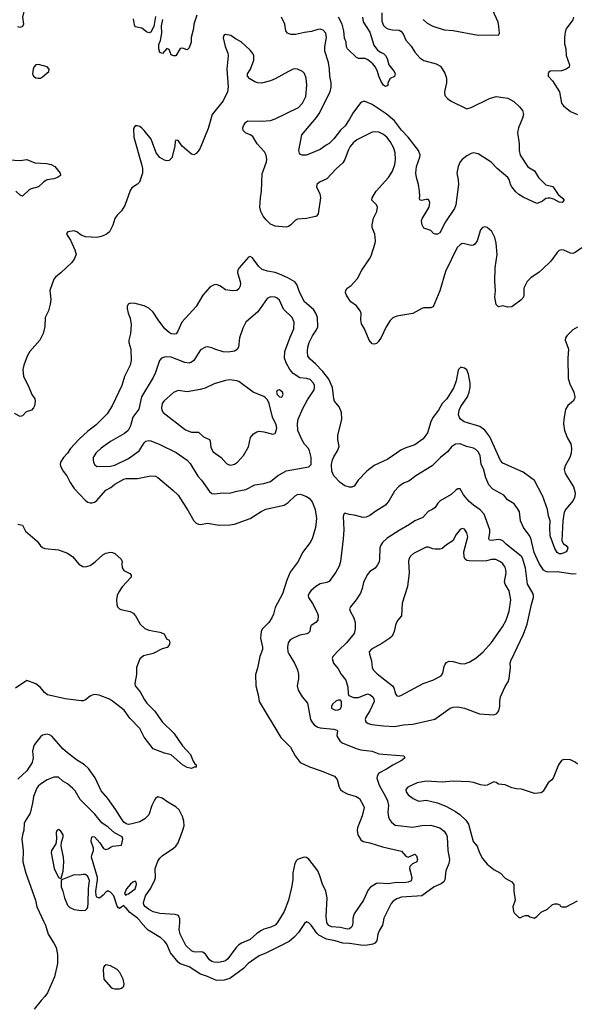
# Model space of a CAD drawing. Header units: inches. Extents: x 1678809 to 1859548, y 384609 to 522868.
# Tile 303 of 386: x 1785366 to 1790292, y 439268 to 447989. Entities that reach past the tile are written whole.
import ezdxf

# ---------------------------------------------------------------- set-up
doc = ezdxf.new("R2010")
doc.units = ezdxf.units.IN
doc.header["$MEASUREMENT"] = 0
for name, color, linetype in [('B7483', 7, 'Continuous'), ('B7484', 7, 'Continuous'), ('B7494', 7, 'Continuous')]:
    doc.layers.add(name, color=color, linetype=linetype)

msp = doc.modelspace()

# ---------------------------------------------------------------- linework, layer by layer
at = {"layer": 'B7483', "color": 5}
for points, elevation in [([(1785580.5, 440000), (1785594.9, 439970), (1785619.1, 439890), (1785670, 439810.6), (1785689, 439770), (1785702.8, 439710), (1785702.6, 439630), (1785676, 439510), (1785612, 439370), (1785590, 439336.2), (1785557.2, 439302.8), (1785495.3, 439224.7)], 340), ([(1788587.5, 440000), (1788581.3, 439970), (1788555.6, 439924.4), (1788542.3, 439890), (1788531.5, 439830), (1788513.7, 439810), (1788498.1, 439801.9), (1788450, 439790.7), (1788410, 439788.7), (1788290, 439807.1), (1788230, 439808.2), (1788162, 439830), (1788084.9, 439844.9), (1788019.1, 439879.1), (1787999.5, 439899.5), (1787950, 439969.6), (1787930, 439989.3), (1787910, 439999.3), (1787890, 439982.7), (1787836.8, 439903.2), (1787798.6, 439861.4), (1787754.5, 439825.5), (1787555.3, 439724.7), (1787490, 439696.2), (1787450, 439671.7), (1787391.3, 439628.7), (1787350, 439586), (1787230, 439497.5), (1787177.7, 439482.3), (1787110, 439478), (1787030, 439515.6), (1786970, 439536.1), (1786870, 439599.4), (1786790, 439626.3), (1786770, 439640.3), (1786704.4, 439724.4), (1786670, 439801), (1786650, 439828.7), (1786616.1, 439856.1), (1786505.1, 439925.1), (1786484.3, 439944.3), (1786438.7, 440000)], 340), ([(1787654.8, 440000), (1787649.1, 439990.9), (1787630.5, 439970), (1787594, 439950), (1787530, 439932.2), (1787510, 439922.2), (1787470, 439896.4), (1787410, 439842.4), (1787331.7, 439808.3), (1787310, 439794.5), (1787284.4, 439770), (1787210, 439671.1), (1787190, 439654.3), (1787170, 439646.4), (1787130, 439637.2), (1787090, 439641.5), (1787070, 439648.6), (1787050, 439662.6), (1787012.4, 439712.4), (1786990, 439729.7), (1786970, 439733.3), (1786930, 439728.9), (1786910, 439731.9), (1786890, 439741.2), (1786839.3, 439790), (1786789.8, 439890), (1786780.4, 439930), (1786787.2, 439990), (1786787, 440000)], 320), ([(1788318.2, 440000), (1788315.8, 439970), (1788308.7, 439950), (1788290, 439936), (1788270, 439934.8), (1788210, 439949.1), (1788130, 439955.4), (1788107, 439967), (1788090, 439989.7), (1788088.9, 440000)], 320)]:
    msp.add_lwpolyline(points, dxfattribs=dict(at, elevation=elevation))
at = {"layer": 'B7483', "color": 5, "elevation": 360}
msp.add_lwpolyline([(1786130, 439619), (1786124, 439616), (1786110, 439598), (1786104.9, 439570), (1786110.8, 439490), (1786170, 439421.6), (1786187.3, 439410), (1786210, 439403.7), (1786250, 439404.9), (1786269.6, 439410.4), (1786280.7, 439419.3), (1786289.3, 439430), (1786291.8, 439450), (1786284.5, 439490), (1786255.1, 439550), (1786230, 439575.1), (1786170, 439609)], close=True, dxfattribs=at)
at = {"layer": 'B7484', "color": 5}
for points, elevation in [([(1785326.7, 448166.7), (1785390, 448147.7), (1785407.7, 448130), (1785415.5, 448110), (1785392, 448010), (1785399.5, 447950), (1785392.7, 447927.3), (1785370, 447919.6), (1785350, 447925.6)], 260), ([(1786570, 448018), (1786556.3, 447930), (1786530, 447879), (1786510, 447873.2), (1786490, 447882.7), (1786450, 447913.6), (1786390, 447925.2), (1786382.9, 447942.9), (1786376.2, 447996.2)], 260), ([(1786938, 448030), (1786910.3, 447950), (1786906.4, 447910), (1786887.5, 447832.5), (1786885.3, 447790), (1786870, 447739), (1786850, 447721.2), (1786810, 447736), (1786790, 447733.2), (1786750, 447668.7), (1786730, 447668.7), (1786710, 447678), (1786690, 447726), (1786670, 447734), (1786632, 447690), (1786610, 447698), (1786600.9, 447730), (1786601.2, 447770), (1786613.8, 447806.2), (1786625.1, 447870), (1786624.8, 447935.2), (1786634.7, 447990)], 260), ([(1790000, 446382.5), (1789990, 446375.1), (1789950, 446361.2), (1789830, 446417.2), (1789790, 446442.2), (1789764.5, 446464.5), (1789728.4, 446510), (1789718, 446530), (1789707.9, 446568), (1789692.1, 446592.1), (1789599.5, 446670), (1789546.9, 446726.9), (1789430, 446801.7), (1789390, 446808.6), (1789370, 446804.2), (1789330, 446782.7), (1789287.4, 446750), (1789270.1, 446729.9), (1789252.3, 446690), (1789242.8, 446630), (1789254.3, 446570), (1789255.6, 446530), (1789233.4, 446350), (1789222, 446318), (1789142.4, 446197.6), (1789090, 446100.9), (1789069.3, 446089.3), (1789049, 446089), (1789034.6, 446094.6), (1789010, 446122), (1788950, 446142), (1788932.7, 446172.7), (1788930, 446186), (1788929.6, 446210), (1788936.2, 446230), (1788995.1, 446330), (1789002.7, 446370), (1788990, 446395.3), (1788970, 446397.2), (1788929, 446389), (1788914.6, 446394.6), (1788910, 446406), (1788914.5, 446425.5), (1788911.3, 446470), (1788902.6, 446530), (1788883.1, 446590), (1788877.7, 446630), (1788882.7, 446690), (1788913.5, 446770), (1788915.6, 446790), (1788902.8, 446830), (1788810, 446947.6), (1788751.6, 447010), (1788690, 447093.8), (1788614.3, 447154.3), (1788490, 447237.6), (1788430, 447264.2), (1788410, 447265.1), (1788390, 447254.5), (1788378.2, 447241.8), (1788318.9, 447161.1), (1788290, 447106.6), (1788251.7, 447050), (1788209.5, 447010.5), (1788150, 446932.8), (1788110, 446893), (1788081.8, 446878.2), (1788030, 446840.5), (1787930, 446796.9), (1787909.5, 446789.5), (1787870, 446789.2), (1787856, 446796), (1787846.3, 446806.3), (1787840.9, 446830), (1787867.3, 446970), (1787997.7, 447122.3), (1788021.9, 447158.1), (1788119, 447350), (1788128.5, 447390), (1788128.5, 447428.5), (1788114.5, 447490), (1788112.9, 447550), (1788104.1, 447610), (1788070.9, 447710.9), (1788069.9, 447750.1), (1788085.8, 447830), (1788079.7, 447870), (1788056.1, 447896.1), (1788030, 447904), (1788010, 447903.1), (1787954.5, 447885.5), (1787890, 447876), (1787810, 447856.8), (1787770, 447856.9), (1787741.2, 447870), (1787726.6, 447890), (1787716, 447950), (1787687.3, 448010)], 260), ([(1788404.1, 448010), (1788412.6, 447970), (1788470, 447877.1), (1788504.7, 447764.7), (1788539, 447719), (1788570, 447698), (1788590.8, 447690), (1788610, 447670.8), (1788624.1, 447644.1), (1788638, 447590), (1788684.9, 447530), (1788695.3, 447510), (1788690, 447486.6), (1788650, 447469), (1788631.1, 447431.1), (1788630, 447406), (1788610, 447398), (1788590, 447408.7), (1788570, 447442), (1788549.6, 447489.7), (1788539.6, 447530), (1788519.7, 447570), (1788497.3, 447597.3), (1788453.5, 447633.5), (1788430, 447645.5), (1788370, 447645.6), (1788353.1, 447653.1), (1788272.7, 447730), (1788262.7, 447750), (1788259.3, 447790), (1788246.2, 447826.2), (1788239.8, 447890), (1788226.4, 447950), (1788191.5, 448011.5)], 240), ([(1788575.3, 448050), (1788576.7, 447976.7), (1788590, 447937.3), (1788610, 447919.3), (1788630, 447908.9), (1788670, 447900.2), (1788730, 447894.9), (1788746.5, 447886.5), (1788764.6, 447864.6), (1788790, 447808.5), (1788836, 447756), (1788870, 447702.4), (1788912.3, 447652.3), (1788950, 447628.7), (1789058, 447598), (1789096.5, 447576.5), (1789135.8, 447515.8), (1789148.5, 447470), (1789148.4, 447430), (1789133, 447350), (1789136.3, 447316.3), (1789159.1, 447290), (1789190, 447266.7), (1789330, 447200.5), (1789370, 447210.5), (1789530, 447291.8), (1789590, 447308.4), (1789694.9, 447294.9), (1789745.3, 447265.3), (1789798, 447218), (1789824.2, 447184.2), (1789831.8, 447150), (1789823.2, 447116.8), (1789788.8, 447031.2), (1789780.3, 446990), (1789794.9, 446890), (1789794.4, 446830), (1789803.2, 446790), (1789870, 446686), (1789930.2, 446650.2), (1789966, 446590), (1790000, 446556.4)], 260), ([(1788944.2, 447990), (1788978, 447958), (1789030, 447932.9), (1789130, 447898.7), (1789210, 447893.1), (1789430, 447853.4), (1789555.5, 447855.5), (1789610, 447852), (1789619, 447870), (1789615.1, 447930), (1789606.8, 447966.8), (1789560.7, 448070)], 280), ([(1790000, 445779.4), (1789970, 445751.5), (1789898.7, 445701.3), (1789865.5, 445670), (1789834.9, 445610), (1789836.5, 445550), (1789831.8, 445530), (1789810, 445504.5), (1789730, 445445.6), (1789690, 445443.6), (1789650, 445456), (1789610, 445447), (1789590, 445465.2), (1789579.3, 445530), (1789585.1, 445590), (1789579.3, 445670), (1789582.4, 445790), (1789598.9, 445910), (1789589.6, 446010), (1789578.4, 446058.4), (1789552, 446112), (1789510, 446149), (1789490, 446155.3), (1789470, 446149), (1789450, 446128.7), (1789420.9, 446030), (1789400.3, 445999.8), (1789390, 445993), (1789370, 445989.8), (1789310, 446005.1), (1789290, 446006), (1789270, 445995.1), (1789243.1, 445970), (1789139.9, 445760.1), (1789091.2, 445588.8), (1789033.1, 445446.9), (1789010, 445436.9), (1788950, 445436), (1788930, 445429.8), (1788850, 445385.7), (1788710, 445362), (1788673, 445347), (1788650, 445324.7), (1788613.6, 445270), (1788570, 445175.1), (1788545.1, 445134.9), (1788530, 445120.9), (1788510, 445116), (1788490, 445117.2), (1788464.5, 445150), (1788423.7, 445250), (1788396.6, 445296.6), (1788391.1, 445330), (1788392.1, 445390), (1788384.2, 445410), (1788353.5, 445453.5), (1788302.9, 445490), (1788286, 445510), (1788262, 445550), (1788255.1, 445570), (1788257, 445590), (1788269.5, 445610), (1788303.9, 445636.1), (1788362.2, 445697.8), (1788399.7, 445770), (1788467.7, 445870), (1788481.4, 445898.6), (1788516.8, 446010), (1788519.1, 446030), (1788513.3, 446090), (1788489.7, 446149.7), (1788491.6, 446171.6), (1788504, 446230), (1788531.8, 446290), (1788538, 446330), (1788529.3, 446350), (1788489.4, 446390), (1788489.5, 446410), (1788527.6, 446470), (1788636.4, 446590), (1788670, 446646), (1788692.4, 446707.6), (1788697.7, 446750), (1788695.9, 446810), (1788683.1, 446850), (1788650.4, 446910.4), (1788619.7, 446950), (1788590, 446973.3), (1788550, 446992), (1788523.4, 446996.6), (1788490, 446993.5), (1788355.9, 446924.1), (1788322.6, 446897.4), (1788295.3, 446864.7), (1788278, 446830), (1788250, 446752), (1788230, 446721.1), (1788171.8, 446668.2), (1788090, 446579.7), (1788024.7, 446550), (1788001, 446530), (1787998.8, 446510), (1788027.1, 446447.1), (1788032.9, 446410), (1788011.8, 446270), (1787997.3, 446250), (1787990, 446245.1), (1787910, 446229.5), (1787830, 446223.7), (1787810, 446212.3), (1787768.9, 446171.1), (1787750, 446158.4), (1787730, 446152), (1787630, 446160.7), (1787590, 446178.4), (1787550, 446216.4), (1787523.2, 446250), (1787503.2, 446290), (1787495.2, 446330), (1787499.9, 446410), (1787509.2, 446470.8), (1787516, 446624), (1787553.6, 446730), (1787556.5, 446750), (1787551.5, 446790), (1787537.6, 446817.6), (1787471.7, 446890), (1787433.1, 446953.1), (1787410.6, 446970.6), (1787368, 446988), (1787347.8, 447007.8), (1787345.1, 447030), (1787349.7, 447050), (1787370, 447080.7), (1787390, 447092.2), (1787508.8, 447088.8), (1787590, 447096.5), (1787630, 447110.3), (1787836.9, 447210), (1787874, 447250), (1787903.5, 447310), (1787912.4, 447410), (1787906.3, 447470), (1787891.1, 447511.1), (1787873.2, 447530), (1787830, 447549.4), (1787810, 447553.3), (1787790, 447549.6), (1787750, 447531.3), (1787630, 447465.4), (1787590, 447448.4), (1787510, 447428), (1787478, 447430), (1787450, 447439.5), (1787406.5, 447466.5), (1787387, 447490), (1787386.6, 447510), (1787411.5, 447550), (1787442, 447630), (1787441.3, 447670), (1787433.3, 447690), (1787410, 447719.6), (1787330, 447791.8), (1787280.1, 447820.1), (1787239, 447850), (1787190, 447859.3), (1787176, 447850), (1787170.6, 447829.4), (1787188.1, 447751.9), (1787211.7, 447691.7), (1787215.3, 447670), (1787203.1, 447550), (1787214.6, 447394.6), (1787208.9, 447350), (1787168.9, 447270), (1787071.2, 447148.8), (1787036, 447024), (1786966.4, 446850), (1786951.6, 446828.5), (1786930, 446804.5), (1786910, 446792), (1786890, 446797), (1786806, 446870), (1786770, 446919), (1786750, 446922), (1786744, 446910), (1786740.5, 446870), (1786714, 446766), (1786690, 446741.2), (1786670, 446739.3), (1786650, 446744.5), (1786610, 446769.6), (1786576.3, 446810), (1786531.2, 446930), (1786470, 447006.6), (1786450, 447029.4), (1786430, 447042), (1786410, 447049.3), (1786390, 447049), (1786374, 447026), (1786379.5, 446950), (1786447.4, 446710), (1786455.3, 446670), (1786455.8, 446630), (1786428.4, 446550), (1786410, 446531.6), (1786361.4, 446498.6), (1786344.7, 446475.3), (1786297.5, 446342.5), (1786270, 446297.2), (1786230, 446259), (1786210.5, 446229.5), (1786193.4, 446170), (1786162, 446110), (1786133.1, 446086.9), (1786090, 446067.6), (1786050, 446058.7), (1785950, 446065.2), (1785910, 446079.3), (1785872.7, 446110), (1785850, 446117.6), (1785792, 446110), (1785782.8, 446097.2), (1785781, 446090), (1785815.5, 446035.5), (1785854.8, 445950), (1785866, 445910), (1785850, 445868.7), (1785830, 445839), (1785734, 445750), (1785684, 445710), (1785670.3, 445689.7), (1785633.1, 445590), (1785641.1, 445510), (1785637.6, 445470), (1785621.3, 445410), (1785593, 445350), (1785590.4, 445270.4), (1785575.3, 445210), (1785544.4, 445150), (1785454.9, 445050), (1785431.7, 445008.3), (1785403, 444930), (1785395.5, 444890), (1785399.1, 444830), (1785442, 444750), (1785474, 444670), (1785500.7, 444630), (1785503, 444610), (1785497.6, 444570), (1785488, 444550), (1785470, 444532), (1785424.7, 444515.3), (1785390, 444480.9), (1785370, 444473.2), (1785320.1, 444500.1)], 280), ([(1785270, 446748.7), (1785370, 446740.7), (1785430, 446752), (1785502, 446722), (1785603.9, 446716.1), (1785645.5, 446705.5), (1785678.8, 446690), (1785724, 446630), (1785726.8, 446610), (1785701, 446590), (1785670, 446578.7), (1785610.5, 446569.5), (1785596.7, 446563.3), (1785576, 446550), (1785532.2, 446507.8), (1785468.8, 446491.2), (1785450, 446482), (1785390, 446426.6), (1785370, 446434.5), (1785330.9, 446470.9)], 260), ([(1790000, 443773.7), (1789998.3, 443778.3), (1789928.9, 443908.9), (1789830, 443980.9), (1789650, 444060.4), (1789630, 444085.6), (1789534.9, 444294.9), (1789490, 444354.8), (1789446.8, 444386.8), (1789306.2, 444426.1), (1789273, 444450), (1789264.5, 444464.5), (1789256, 444490), (1789261.7, 444530), (1789278, 444562), (1789336, 444650), (1789352.2, 444690), (1789358.5, 444730), (1789359.7, 444770), (1789344.2, 444850), (1789330, 444889.2), (1789310, 444902.9), (1789290, 444909.5), (1789273, 444907), (1789256.3, 444890), (1789249, 444871), (1789235.3, 444790), (1789214.4, 444730), (1789152.7, 444630), (1789111.9, 444588.1), (1789079.3, 444530), (1789030, 444466.6), (1789012.3, 444427.7), (1788982, 444330), (1788942.6, 444277.4), (1788870, 444223.5), (1788790, 444197.6), (1788744.1, 444175.9), (1788630, 444095.1), (1788510, 444040.5), (1788442.4, 443990), (1788368.2, 443910), (1788330, 443857), (1788310, 443847.8), (1788290, 443849.7), (1788250, 443860.9), (1788208.2, 443890), (1788150.8, 443950), (1788134, 443990), (1788129.8, 444049.8), (1788139.3, 444090), (1788150, 444116.4), (1788184.7, 444170), (1788198, 444210), (1788185.6, 444270), (1788185.7, 444305.7), (1788222.9, 444450), (1788218.1, 444510), (1788199.8, 444559.8), (1788158.3, 444610), (1788149.8, 444629.8), (1788140.7, 444730), (1788106.5, 444806.5), (1788054.4, 444874.4), (1787990, 444942), (1787941, 444981), (1787920.3, 445010), (1787916.2, 445050), (1787921.2, 445090), (1787932.7, 445130), (1787962.5, 445190), (1787998.3, 445241.7), (1788009, 445270), (1788006.6, 445350), (1787991.6, 445390), (1787970, 445421), (1787891.2, 445491.2), (1787850.6, 445570.6), (1787824.1, 445644.1), (1787806.6, 445666.6), (1787744, 445704), (1787670, 445736), (1787630, 445750.6), (1787562.6, 445762.6), (1787516.6, 445776.6), (1787484.7, 445804.7), (1787430, 445880.5), (1787410, 445891.2), (1787393.4, 445886.6), (1787312.4, 445790), (1787300.4, 445770), (1787297.6, 445750), (1787322.8, 445657.2), (1787319.5, 445630), (1787310, 445606), (1787290, 445589.5), (1787253.4, 445586.6), (1787190, 445597.4), (1787146, 445630), (1787110, 445642.9), (1787090, 445640.9), (1787055.9, 445624.1), (1786990, 445549.3), (1786930.2, 445449.8), (1786803.7, 445310), (1786768.8, 445230), (1786752, 445208), (1786736.5, 445203.5), (1786710, 445207.8), (1786690, 445218.8), (1786653.1, 445250), (1786593.2, 445330), (1786550, 445398.7), (1786510, 445435), (1786470, 445453.8), (1786390, 445476), (1786350, 445479.6), (1786327.7, 445470), (1786318, 445450), (1786318.4, 445430), (1786328.5, 445390), (1786346.4, 445346.4), (1786355.6, 445290), (1786349, 445211), (1786334.4, 445150), (1786334.4, 445130), (1786350.3, 445070.3), (1786354.7, 444970), (1786346.3, 444930), (1786294, 444830), (1786273, 444750), (1786185.2, 444570), (1786141.8, 444498.1), (1786041.8, 444398.2), (1785970, 444344), (1785890, 444269.7), (1785815.3, 444190), (1785790, 444149.6), (1785755.3, 444110), (1785728.9, 444070), (1785724.6, 444050), (1785730.3, 444030), (1785753.1, 443990), (1785785.7, 443950), (1785813.7, 443890), (1785850, 443836.4), (1785950.4, 443730), (1785970, 443715.3), (1785990, 443708.9), (1786010, 443708.8), (1786030, 443715.3), (1786050, 443731.8), (1786130, 443821.5), (1786173.5, 443846.5), (1786210, 443874.6), (1786290, 443920.3), (1786310, 443926.5), (1786410, 443924.9), (1786530, 443949), (1786570, 443945.7), (1786590, 443934), (1786723.1, 443823.1), (1786770, 443777.6), (1786860, 443640), (1786910, 443550.5), (1786930, 443530.4), (1786950, 443519.5), (1786970, 443518.7), (1787030, 443528.9), (1787133.3, 443513.3), (1787230, 443514), (1787270, 443519.6), (1787410, 443570.3), (1787506.8, 443633.2), (1787547.3, 443652.7), (1787710, 443690.2), (1787746.8, 443713.2), (1787807.4, 443772.6), (1787830, 443783.1), (1787850, 443785.3), (1787870, 443781.3), (1787910, 443764.4), (1787932.4, 443750), (1787958, 443718), (1787986.7, 443650), (1787996.1, 443570), (1787987.3, 443490), (1787958.7, 443390), (1787941.1, 443358.9), (1787874.4, 443270), (1787835.8, 443190), (1787764.7, 443095.3), (1787734.2, 443025.8), (1787696.7, 442903.3), (1787630, 442784), (1787615.6, 442724.4), (1787602, 442690), (1787575.5, 442650), (1787515.8, 442590), (1787507.4, 442570), (1787501.7, 442510), (1787519.6, 442430), (1787517.4, 442410), (1787496, 442350), (1787475.3, 442244.8), (1787457.1, 442190), (1787458.4, 442090), (1787479.5, 442010), (1787488.5, 441950), (1787680.4, 441630), (1787766.3, 441546.3), (1787808.7, 441468.7), (1787854, 441410), (1787934.8, 441370), (1788030, 441339.2), (1788158, 441290), (1788180.5, 441260.5), (1788199.6, 441190), (1788211.6, 441170), (1788230, 441151.6), (1788270, 441131.3), (1788350, 441109.1), (1788377.8, 441090), (1788412.5, 441032.5), (1788418.8, 441010), (1788401.3, 440938.7), (1788359.6, 440830), (1788356.9, 440810), (1788364.9, 440770), (1788390, 440724.4), (1788410, 440709), (1788470, 440699), (1788581.8, 440661.8), (1788750, 440623.9), (1788790, 440578.9), (1788810, 440570.2), (1788870, 440598.7), (1788883, 440583), (1788892.6, 440550), (1788887, 440530), (1788848.3, 440511.7), (1788823.9, 440490), (1788822.8, 440470), (1788842, 440390), (1788838.5, 440370), (1788830, 440359.7), (1788810, 440349.8), (1788770, 440343.7), (1788710, 440346.4), (1788630, 440334.7), (1788550, 440339.8), (1788530, 440337.2), (1788474.8, 440305.2), (1788456.7, 440283.3), (1788414, 440190), (1788332.3, 440070), (1788320.7, 440030), (1788318.2, 440000)], 320), ([(1790000, 443129.4), (1789972, 443172), (1789928.4, 443270), (1789897.7, 443397.7), (1789883.3, 443423.3), (1789832, 443490), (1789805.7, 443550), (1789795.8, 443630), (1789780.1, 443660.1), (1789750, 443702), (1789690, 443737), (1789658.3, 443778.3), (1789559.6, 443830), (1789526.6, 443870), (1789499.7, 443930), (1789478.8, 444010), (1789458.4, 444050), (1789448.2, 444128.2), (1789430, 444161.3), (1789410, 444182.3), (1789390, 444193.3), (1789326, 444210), (1789270, 444232.1), (1789230, 444229.7), (1789194.4, 444205.6), (1789158.7, 444161.3), (1789096.4, 444110), (1789021.8, 444038.2), (1788879.1, 443950), (1788816.9, 443903.1), (1788770, 443882.6), (1788726.2, 443853.8), (1788690, 443812), (1788642.4, 443730), (1788610.4, 443690), (1788523.7, 443636.3), (1788470, 443596.9), (1788438, 443582), (1788410, 443579.8), (1788330, 443599.8), (1788285.6, 443605.6), (1788250, 443617), (1788238.8, 443610), (1788232.4, 443587.6), (1788238.6, 443470), (1788233.1, 443390), (1788208.9, 443190), (1788198.3, 443150), (1788170, 443094.5), (1788110, 443013.6), (1788090, 443004), (1788030, 442991.2), (1787991.2, 442968.8), (1787947, 442930), (1787931.7, 442910), (1787924.9, 442890), (1787927.6, 442870), (1787966.5, 442810), (1788007.2, 442730), (1788012.4, 442710), (1788008.4, 442671.6), (1787990.7, 442650), (1787950, 442622.7), (1787943.7, 442610), (1787938.4, 442570), (1787924.9, 442555.1), (1787911.2, 442548.8), (1787850, 442537.8), (1787790, 442511.8), (1787764.7, 442495.3), (1787747.3, 442470), (1787740.2, 442430), (1787742.8, 442390), (1787750.9, 442370.9), (1787802.6, 442290), (1787828.9, 442230), (1787837, 442190), (1787838.4, 442150), (1787826.4, 442090), (1787836.4, 442050), (1787870.3, 441990.3), (1787916.5, 441936.5), (1787943.2, 441790), (1787961, 441761), (1787980.4, 441740.4), (1788010, 441722), (1788030, 441716.1), (1788150, 441704.9), (1788176.7, 441696.7), (1788184.9, 441690), (1788177.6, 441650), (1788180.3, 441640.3), (1788203.1, 441603.1), (1788225.5, 441585.5), (1788350, 441533.1), (1788390, 441523.1), (1788489.6, 441510.4), (1788550, 441485.7), (1788772, 441470), (1788781, 441450), (1788756, 441430), (1788673.7, 441386.3), (1788619.3, 441350), (1788550, 441314.7), (1788533.8, 441290), (1788533.2, 441270), (1788553, 441210), (1788610.2, 441110), (1788627.9, 441070), (1788634.4, 441030), (1788629.2, 440970), (1788634.3, 440930), (1788644.5, 440904.5), (1788661, 440881), (1788694.1, 440854.1), (1788850, 440838), (1788930, 440851.1), (1789010, 440854.2), (1789090, 440830.2), (1789130, 440800.3), (1789150.3, 440770), (1789156.1, 440750), (1789160.7, 440630), (1789175.6, 440550), (1789170, 440515.1), (1789143.5, 440450), (1789136, 440370), (1789127, 440353), (1789103.7, 440336.3), (1789041.6, 440310), (1788930, 440228.9), (1788750, 440216.2), (1788710, 440203.5), (1788678.5, 440181.5), (1788660.3, 440159.7), (1788593.7, 440030), (1788587.5, 440000)], 340), ([(1785350, 443521), (1785392.2, 443512.2), (1785419, 443459), (1785520.5, 443370), (1785550, 443327.7), (1785570, 443312.7), (1785590, 443304.9), (1785710, 443294.3), (1785790, 443263.7), (1785838, 443230), (1785890, 443166.4), (1785925, 443144.9), (1785950, 443142.3), (1785990, 443154.3), (1786034.2, 443185.8), (1786103.5, 443250), (1786130, 443263.6), (1786172.1, 443272.1), (1786190.4, 443270.4), (1786210, 443262), (1786266.8, 443210), (1786274.8, 443190), (1786270.8, 443170), (1786274.4, 443134.4), (1786290.6, 443110.6), (1786343, 443083), (1786354.8, 443070), (1786354, 443050), (1786274.8, 442965.2), (1786243.5, 442916.5), (1786231.9, 442888.1), (1786224.2, 442850), (1786226, 442810), (1786233.1, 442790), (1786250, 442770.3), (1786263.8, 442763.8), (1786346.1, 442746.1), (1786373.1, 442733.1), (1786392.8, 442710), (1786434.5, 442634.5), (1786475.5, 442595.5), (1786510, 442583.1), (1786610, 442564.4), (1786646, 442550), (1786666.4, 442506.4), (1786690, 442492), (1786698, 442470), (1786691.3, 442450), (1786672.8, 442427.2), (1786630, 442416), (1786550, 442374.3), (1786465.3, 442354.7), (1786432.2, 442327.8), (1786402.8, 442250), (1786401.6, 442190), (1786388.4, 442110), (1786390.4, 442090), (1786434.3, 442034.3), (1786468.9, 441970), (1786494.2, 441934.2), (1786565.1, 441865.1), (1786630, 441770.4), (1786732.2, 441670), (1786810, 441556), (1786880.5, 441480.5), (1786903, 441423), (1786918, 441398), (1786931.3, 441390), (1786930, 441368), (1786912.7, 441367.3), (1786890, 441358), (1786850, 441365.2), (1786810, 441389.6), (1786710, 441476.9), (1786650, 441491.3), (1786550, 441531.3), (1786470, 441634.8), (1786431.3, 441711.3), (1786343.2, 441803.2), (1786293.7, 441873.7), (1786190, 441954.5), (1786161.3, 441970), (1786070, 442005), (1786030, 442010.9), (1786010, 442007), (1785990, 441998.2), (1785950, 441963.7), (1785930, 441956.2), (1785910, 441955.3), (1785770, 441975.1), (1785613.2, 442010), (1785587.6, 442030), (1785550, 442074.5), (1785510, 442107), (1785430, 442135.3), (1785330, 442069.3)], 280), ([(1786787, 440000), (1786786.3, 440026.3), (1786774.5, 440054.5), (1786744.7, 440064.7), (1786610, 440071.8), (1786550, 440087.9), (1786507.6, 440110), (1786480.5, 440130), (1786466.6, 440150), (1786463.1, 440170), (1786481.1, 440230), (1786530, 440296.9), (1786565.8, 440370), (1786570.5, 440390), (1786568.4, 440470), (1786590, 440534.9), (1786610, 440563.5), (1786630, 440582.6), (1786729.7, 440650), (1786751.9, 440670), (1786770, 440698.4), (1786813.5, 440810), (1786825.3, 440850), (1786822.3, 440890), (1786810, 440931.5), (1786779.4, 440990), (1786750, 441018.2), (1786679, 441059), (1786630, 441095.3), (1786590, 441107.1), (1786570, 441091.3), (1786557.8, 441070), (1786538.4, 441030), (1786510, 440947), (1786475.5, 440910), (1786430, 440885.4), (1786350, 440862.6), (1786330, 440859.7), (1786310, 440865.4), (1786290, 440882), (1786268.6, 440910), (1786219.1, 440990), (1786147.1, 441090), (1786090, 441158.7), (1786034.3, 441274.3), (1785976.9, 441356.9), (1785941.6, 441390), (1785870, 441433.5), (1785790, 441495.3), (1785750, 441531.8), (1785650, 441642.8), (1785630, 441654.8), (1785610, 441659.4), (1785570, 441650.8), (1785550, 441636.4), (1785497.3, 441570), (1785488.1, 441550), (1785481.2, 441510), (1785484.7, 441450), (1785477.6, 441410), (1785430, 441335.8), (1785350, 441261.4)], 320), ([(1786438.7, 440000), (1786430, 440010.6), (1786410, 440030.5), (1786341.3, 440081.3), (1786310, 440118.7), (1786294.5, 440130), (1786290, 440142), (1786250, 440115.3), (1786242, 440122), (1786230, 440138), (1786202, 440230), (1786170, 440262), (1786147.5, 440272.5), (1786130, 440262), (1786105.8, 440234.2), (1786072.9, 440207.1), (1786050, 440215.6), (1786044.7, 440230), (1786041.4, 440270), (1786056.8, 440370), (1786054.8, 440390), (1786003.1, 440570), (1786006.1, 440590), (1786021.9, 440630), (1786020.9, 440650), (1785999.3, 440710), (1786001.5, 440738.5), (1786010, 440753.8), (1786030.6, 440750.6), (1786077.2, 440697.2), (1786110, 440646.7), (1786130, 440640.5), (1786150, 440646), (1786175.9, 440664.1), (1786191.3, 440668.7), (1786270, 440678), (1786280.3, 440730), (1786275, 440750), (1786205.6, 440785.6), (1786150, 440838.3), (1786094.2, 440874.2), (1786033.3, 440953.3), (1785902.7, 441082.7), (1785857.8, 441157.8), (1785838.6, 441178.6), (1785790, 441219.7), (1785750, 441244.7), (1785710, 441280.5), (1785670, 441281.3), (1785610, 441255.1), (1785550, 441217.7), (1785530, 441200.5), (1785517.7, 441182.3), (1785489.2, 441110), (1785479.7, 441050), (1785457.8, 440962.2), (1785413.8, 440890), (1785406.7, 440870), (1785403.1, 440810), (1785390, 440768.7), (1785385.3, 440730), (1785396.9, 440630), (1785395.6, 440530), (1785419.5, 440430), (1785505.3, 440190), (1785518, 440130), (1785580.5, 440000)], 340), ([(1790000, 441150.1), (1789990, 441142), (1789930, 441134), (1789813.6, 441173.6), (1789770, 441176), (1789730, 441184.5), (1789670, 441212.3), (1789610, 441219), (1789590, 441234), (1789570, 441237.2), (1789511.3, 441210), (1789490, 441206.6), (1789450, 441212), (1789390, 441234), (1789350, 441239.6), (1789210, 441244.2), (1789110, 441236.3), (1788970, 441244.2), (1788890, 441229.7), (1788807.7, 441190), (1788790.6, 441170), (1788793, 441150), (1788810, 441123), (1788854.8, 441090), (1788890, 441072.7), (1788908.6, 441068.6), (1788970, 441074.9), (1789070, 441054), (1789150, 441019.5), (1789230, 440976.5), (1789268.3, 440948.3), (1789320.4, 440900.4), (1789344.2, 440864.2), (1789385.5, 440710), (1789423, 440670), (1789441.3, 440610), (1789470, 440558.8), (1789510.5, 440510.5), (1789570, 440460.7), (1789628.3, 440428.3), (1789670, 440384), (1789730, 440354), (1789747.3, 440330), (1789747.3, 440270), (1789758, 440190), (1789737.3, 440130), (1789742.8, 440090), (1789750, 440078), (1789790, 440038), (1789796.9, 440036.9), (1789810, 440036), (1789828.7, 440050), (1789850, 440054.9), (1789873.8, 440053.8), (1789890, 440042.8), (1789930, 440031), (1789950, 440044.7), (1789990, 440084), (1790000, 440088.7)], 360), ([(1788088.9, 440000), (1788084.4, 440044.4), (1788091.9, 440210), (1788079.9, 440270), (1788050, 440333.3), (1788027.3, 440407.3), (1788009, 440450), (1787930, 440554), (1787910, 440567.6), (1787888.2, 440571.8), (1787830.2, 440549.8), (1787818.7, 440541.3), (1787804.2, 440515.8), (1787788.1, 440431.9), (1787786.3, 440370), (1787776.7, 440303.3), (1787748.9, 440190), (1787711.5, 440090), (1787654.8, 440000)], 320)]:
    msp.add_lwpolyline(points, dxfattribs=dict(at, elevation=elevation))
for points, elevation in [([(1785533.6, 447593.6), (1785510, 447589.4), (1785490.6, 447570), (1785484.4, 447550), (1785480.5, 447510), (1785488, 447490), (1785510, 447474), (1785530, 447470.7), (1785550, 447470.8), (1785570, 447482.8), (1785624, 447530), (1785629, 447550), (1785610, 447572.7)], 280), ([(1787590, 445534.7), (1787561, 445519), (1787478.6, 445401.4), (1787371.3, 445308.7), (1787343.4, 445256.6), (1787315.8, 445170), (1787306.4, 445090), (1787293.4, 445066.6), (1787270, 445052), (1787214.8, 445045.2), (1787170, 445047.7), (1787096, 445070), (1787070, 445083), (1787030, 445092), (1787012.3, 445087.7), (1786970, 445063.7), (1786910.3, 444970), (1786890, 444954.3), (1786870, 444947.4), (1786830, 444953.1), (1786710, 444999.8), (1786657.7, 445002.3), (1786623.8, 444990), (1786606, 444970), (1786570, 444862.7), (1786550, 444819.5), (1786446.5, 444650), (1786422, 444538), (1786368.9, 444470), (1786349, 444391), (1786328.2, 444351.8), (1786296.8, 444323.2), (1786170, 444253.6), (1786090, 444192.7), (1786041.5, 444150), (1786018.3, 444110), (1786016.5, 444090), (1786021.1, 444070), (1786030.4, 444050), (1786050, 444032.4), (1786170, 444034.8), (1786210, 444044.8), (1786330, 444102.5), (1786424.2, 444170), (1786470, 444240.5), (1786484.9, 444255.1), (1786510, 444262), (1786530, 444258), (1786610, 444227), (1786754.5, 444154.5), (1786850, 444086.7), (1786877, 444057), (1786946.5, 443946.5), (1786978.7, 443910), (1787048.5, 443810), (1787070, 443793.7), (1787090, 443789), (1787170, 443798.2), (1787230, 443795.6), (1787290, 443813.8), (1787370, 443827.6), (1787450, 443868.7), (1787530, 443881.3), (1787590, 443898), (1787651.8, 443950), (1787727.3, 443992.7), (1787928.7, 444030), (1787949.6, 444050), (1787951.1, 444110), (1787936.4, 444170), (1787926.3, 444190), (1787889.8, 444230), (1787866.6, 444270), (1787833.1, 444350), (1787827.8, 444410), (1787835.6, 444450), (1787879.8, 444550), (1787917.5, 444622.5), (1787976.1, 444710), (1787980.8, 444730), (1787978.4, 444750), (1787970, 444771.1), (1787941.4, 444801.4), (1787911.4, 444811.4), (1787850, 444817.4), (1787790, 444855.3), (1787760.8, 444890), (1787727.8, 444950), (1787714, 444990), (1787717.6, 445050), (1787763.5, 445176.5), (1787797.7, 445250), (1787799.7, 445310), (1787781.7, 445350), (1787704.2, 445424.2), (1787670, 445505.6), (1787650, 445522), (1787630, 445531.1)], 340), ([(1787230, 444799.1), (1787190, 444793.7), (1787090, 444763.1), (1787010, 444724.7), (1786967.5, 444712.5), (1786850, 444694.3), (1786770, 444705.6), (1786730, 444686.3), (1786643.7, 444610), (1786630.2, 444589.8), (1786623.9, 444550), (1786625.8, 444530), (1786637, 444510), (1786836, 444356), (1786890, 444336.1), (1786950, 444335.8), (1786994.8, 444294.8), (1787050, 444271.8), (1787055.8, 444255.8), (1787060.5, 444200.5), (1787082.5, 444162.5), (1787151.2, 444111.2), (1787199.6, 444059.6), (1787230, 444043.8), (1787250, 444044.9), (1787270, 444052), (1787297.6, 444070), (1787350, 444130.4), (1787393.6, 444206.4), (1787412.1, 444287.9), (1787438.9, 444321.1), (1787470, 444338.4), (1787490, 444343.1), (1787530, 444339.5), (1787610, 444318), (1787630, 444324), (1787634.5, 444330), (1787645.1, 444370), (1787640.6, 444400.6), (1787606, 444470), (1787579.2, 444590), (1787562.1, 444622.1), (1787543.2, 444643.2), (1787530, 444652.8), (1787435.8, 444690), (1787310, 444783.5), (1787290, 444791)], 360), ([(1787670, 444711.6), (1787650, 444705.2), (1787643.7, 444690), (1787648.2, 444668.2), (1787670, 444648.5), (1787690, 444645.5), (1787701.6, 444670), (1787696.9, 444690)], 360), ([(1789250, 443834), (1789234.7, 443825.3), (1789190, 443782.4), (1789092.4, 443727.6), (1789072.4, 443707.6), (1789050, 443669.6), (1789030, 443653), (1788987.1, 443632.9), (1788939, 443581), (1788870, 443551), (1788822.8, 443517.2), (1788730, 443465.7), (1788623.9, 443396.1), (1788582.4, 443357.6), (1788565.3, 443330), (1788559.5, 443310), (1788555.3, 443210), (1788551.5, 443188.5), (1788538.6, 443161.5), (1788517.3, 443130), (1788470, 443100.7), (1788447.1, 443072.9), (1788415.1, 443004.9), (1788402.8, 442950), (1788387.6, 442910), (1788350, 442851.6), (1788297.6, 442790), (1788290.3, 442770), (1788296, 442750), (1788328.1, 442690), (1788339.6, 442650), (1788341.5, 442590), (1788330, 442552.7), (1788263.7, 442470), (1788194.1, 442405.9), (1788141.6, 442350), (1788139, 442341), (1788136.4, 442330), (1788148.5, 442290), (1788190, 442238), (1788214.3, 442194.3), (1788258.5, 442138.5), (1788275.9, 442075.9), (1788278.3, 442018.3), (1788283.7, 442003.7), (1788326.1, 441986.1), (1788370, 441985.5), (1788450, 442018), (1788473.4, 442010), (1788497, 441990), (1788505.3, 441970), (1788507.2, 441950), (1788471.5, 441868.5), (1788433.6, 441810), (1788428.1, 441790), (1788434.4, 441770), (1788455.5, 441755.5), (1788487.1, 441747.1), (1788590, 441734), (1788690, 441728.3), (1788770, 441743.2), (1788850, 441749.1), (1789045.4, 441794.6), (1789182.7, 441890), (1789210, 441901.3), (1789250, 441902), (1789310.3, 441890.3), (1789441.3, 441841.3), (1789569.4, 441830.6), (1789597.5, 441842.5), (1789612.5, 441867.5), (1789622.7, 441910), (1789622.7, 441950), (1789629.4, 441990.6), (1789670, 442082), (1789696.5, 442123.5), (1789706.3, 442153.7), (1789717.6, 442250), (1789715.6, 442290), (1789719.7, 442310), (1789833.6, 442546.4), (1789864.6, 442635.4), (1789902, 442810), (1789921.6, 442870), (1789921.6, 442890), (1789916.2, 442910), (1789867.7, 442990), (1789849.9, 443130), (1789827.8, 443210), (1789817, 443230), (1789798.4, 443250), (1789681.5, 443341.5), (1789650, 443372.3), (1789630, 443381.8), (1789610, 443384.6), (1789550, 443376.3), (1789530, 443379.3), (1789524.2, 443390), (1789533.8, 443446.2), (1789532.8, 443470), (1789483.1, 443610), (1789447.9, 443647.9), (1789388.6, 443688.6), (1789350, 443721.5), (1789301.7, 443781.6), (1789270, 443832.3)], 360), ([(1789290, 443482.9), (1789270, 443473.6), (1789236.4, 443430), (1789206.5, 443373.5), (1789150, 443338), (1789110, 443305.4), (1789090, 443299.1), (1789050, 443299.2), (1789030, 443301.5), (1788990, 443315.8), (1788970, 443316.9), (1788858.4, 443261.6), (1788830, 443236.2), (1788816.5, 443210), (1788813.4, 443190), (1788818.9, 443090), (1788804.6, 442970), (1788757.8, 442822.2), (1788752, 442708), (1788718.8, 442670), (1788701.1, 442638.9), (1788686.8, 442570), (1788666.8, 442530), (1788646.8, 442510), (1788575.9, 442464.1), (1788485.9, 442414.1), (1788465.7, 442390), (1788466.3, 442370), (1788485.5, 442310), (1788490.2, 442250), (1788499.7, 442230), (1788534.8, 442194.8), (1788670.1, 442090), (1788683.7, 442070), (1788698.4, 442018.4), (1788710, 442000.4), (1788730, 441997), (1788750, 442007), (1788942.7, 442110), (1789030, 442139.5), (1789101.5, 442178.5), (1789118.3, 442201.7), (1789130, 442261), (1789138.9, 442281.1), (1789150, 442294.8), (1789170, 442307.3), (1789210, 442303.8), (1789270, 442286.3), (1789310, 442283.6), (1789350, 442297.4), (1789410, 442333.4), (1789476.3, 442390), (1789547.6, 442472.4), (1789645.8, 442610), (1789677.8, 442670), (1789705.2, 442750), (1789719.8, 442850), (1789705.8, 442930), (1789668.7, 442990), (1789663.5, 443010), (1789677.4, 443090), (1789676.8, 443116.8), (1789670, 443139.5), (1789650, 443168.3), (1789630, 443186.4), (1789587.7, 443207.7), (1789550, 443208.4), (1789503.9, 443196.1), (1789470, 443193.9), (1789350, 443195.5), (1789330, 443199.8), (1789316.1, 443210), (1789306.1, 443230), (1789303.7, 443276.3), (1789339.3, 443410), (1789330, 443443.7), (1789310, 443476.2)], 380), ([(1788210, 441962), (1788190, 441962), (1788170, 441954), (1788142.6, 441930), (1788129, 441910), (1788130.5, 441890), (1788150, 441878), (1788170, 441873.4), (1788190, 441874.9), (1788210, 441886.4), (1788219.1, 441910), (1788220.4, 441930), (1788219.6, 441950)], 360), ([(1785710, 440815.1), (1785695.9, 440804.1), (1785688.5, 440790), (1785692.5, 440732.5), (1785687, 440690), (1785648.5, 440630), (1785644.9, 440610), (1785673.1, 440470), (1785710, 440390.8), (1785730, 440382), (1785734.6, 440385.4), (1785752.2, 440447.8), (1785758, 440530), (1785754.7, 440570), (1785733, 440670), (1785736.3, 440703.7), (1785752, 440750), (1785752, 440770), (1785730, 440802.7)], 360), ([(1785930, 440419.3), (1785893, 440413), (1785850, 440416.3), (1785745.4, 440374.6), (1785734.4, 440365.6), (1785732.9, 440310), (1785750, 440270.6), (1785763.5, 440210), (1785790, 440147), (1785810, 440127), (1785850, 440108.7), (1785910, 440098.4), (1785950, 440100.7), (1785964.2, 440115.8), (1785970, 440130.8), (1785974.8, 440165.2), (1785975.2, 440290), (1785984.1, 440364.1), (1785970, 440401), (1785950, 440417.3)], 360), ([(1786390, 440359.7), (1786370, 440350.8), (1786347.5, 440332.5), (1786313.7, 440290), (1786296.3, 440250), (1786300.4, 440240.4), (1786310, 440234), (1786317.4, 440242.6), (1786330, 440247.4), (1786391.2, 440290), (1786402.7, 440330), (1786398.7, 440350)], 340)]:
    msp.add_lwpolyline(points, close=True, dxfattribs=dict(at, elevation=elevation))
at = {"layer": 'B7494', "color": 5}
for points, elevation in [([(1790276.3, 448010), (1790270, 447989), (1790211.7, 447908.3), (1790202, 447878), (1790194.9, 447830), (1790195.1, 447775.1), (1790208, 447730), (1790210.6, 447670.6), (1790238.8, 447590), (1790236, 447570), (1790212, 447550), (1790170, 447536), (1790067.7, 447532.3), (1790056, 447524), (1790051, 447510), (1790051, 447490), (1790090, 447446.8), (1790150.4, 447350), (1790170.6, 447250), (1790186.6, 447226.6), (1790250, 447177.3), (1790310.8, 447150)], 280), ([(1790000, 446556.4), (1790030, 446526.8), (1790091.7, 446511.7), (1790139.9, 446439.9), (1790176, 446410), (1790192, 446390), (1790174, 446370), (1790150, 446374), (1790100.7, 446400.7), (1790070, 446409.6), (1790050.4, 446409.6), (1790030, 446404.5), (1790000, 446382.5)], 260), ([(1790350.6, 445969.4), (1790290, 445926), (1790270, 445919.3), (1790250, 445920.9), (1790190, 445946.6), (1790170, 445949.4), (1790150, 445943.7), (1790130, 445926.6), (1790075.8, 445850), (1790000, 445779.4)], 280), ([(1790310, 445266), (1790270, 445242.5), (1790218, 445190), (1790204, 445170), (1790201.5, 445150), (1790226.5, 445090), (1790230.2, 445070), (1790224.7, 444990), (1790228.8, 444810), (1790243, 444763), (1790277.6, 444690), (1790288.2, 444650), (1790285.5, 444630), (1790274, 444610), (1790226.9, 444573.1), (1790203.4, 444536.6), (1790188.7, 444451.3), (1790187.2, 444410), (1790196.5, 444350), (1790221.7, 444281.7), (1790251.6, 444231.6), (1790258.7, 444190), (1790256, 444150), (1790243.6, 444110), (1790202.2, 444037.8), (1790194.2, 444005.8), (1790201.3, 443970), (1790274.3, 443850), (1790287.6, 443810), (1790289, 443790), (1790284.1, 443755.9), (1790273.1, 443730), (1790206.5, 443653.5), (1790192.1, 443627.9), (1790181.6, 443550), (1790172.7, 443372.7), (1790187.7, 443347.7), (1790210, 443330.6), (1790226.8, 443310), (1790220.7, 443290), (1790210, 443277.2), (1790170, 443258), (1790150, 443259.5), (1790130, 443269.6), (1790110, 443305.2), (1790070, 443418), (1790065.4, 443494.6), (1790067.6, 443550), (1790054, 443594), (1790044.2, 443650), (1790000, 443773.7)], 320), ([(1790299.8, 443080.2), (1790270, 443076.8), (1790130, 443099.3), (1790050, 443096.2), (1790030, 443100.3), (1790010, 443114.2), (1790000, 443129.4)], 340), ([(1790310, 441394.5), (1790290, 441412), (1790250, 441432.3), (1790190, 441437.2), (1790170, 441429), (1790142, 441390), (1790096, 441270), (1790084.5, 441255.5), (1790051.3, 441230), (1790005.4, 441154.6), (1790000, 441150.1)], 360), ([(1790000, 440088.7), (1790045.2, 440110), (1790090, 440151), (1790110, 440158), (1790130, 440158), (1790154, 440150), (1790158, 440138), (1790172.7, 440132.7), (1790210, 440132), (1790310, 440184.7)], 360)]:
    msp.add_lwpolyline(points, dxfattribs=dict(at, elevation=elevation))

doc.saveas('drawing.dxf')
